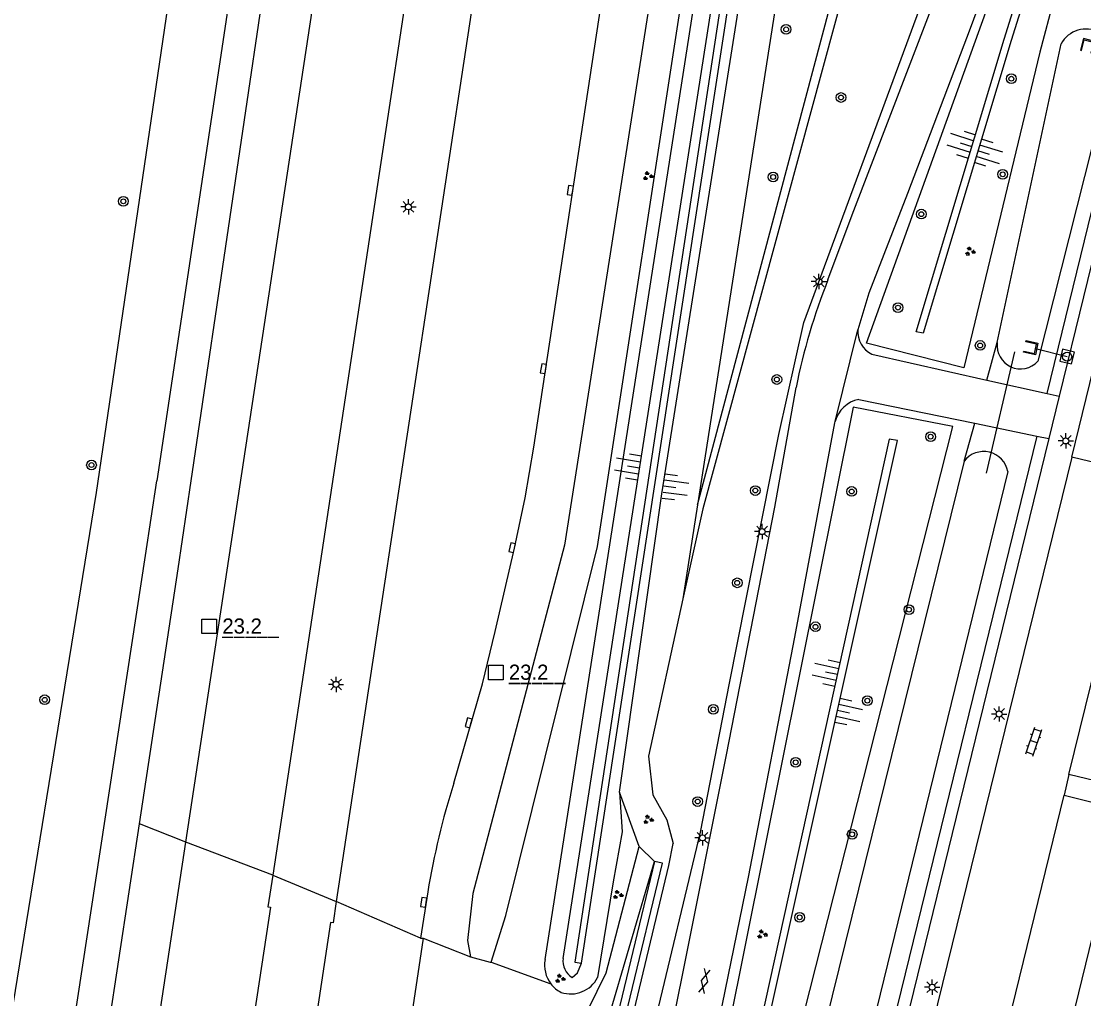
# Model space of a CAD drawing. Extents: x 125000 to 129004, y 397500 to 399008.
# Drawn here: x 126071.5 to 126158.9, y 398264.2 to 398344.7 of the extents above; entities that cross this region are included whole.
import ezdxf

# ---------------------------------------------------------------- set-up
doc = ezdxf.new("R2010")
doc.units = 0
for name, color, linetype in [('gg-afsc-geluidsscherm', 7, 'Continuous'), ('gg-knt-BGT kruinlijn', 7, 'Continuous'), ('gg-knt-bovenkant onderkant talud', 7, 'Continuous'), ('gg-knt-verharding', 7, 'Continuous'), ('gg-knt-verharding nz', 7, 'Continuous'), ('gg-kntw-bovenkant insteek waterloop', 7, 'Continuous'), ('gg-kntw-greppel-droge sloot', 7, 'Continuous'), ('gg-kwrk-duiker nz buis', 7, 'Continuous'), ('gg-kwrk-uitstroombak niveau min 01', 7, 'Continuous'), ('gt-anno-nummer hm paal', 7, 'Continuous'), ('gt-grn-groengrens', 7, 'Continuous'), ('gt-grn-vlakafsluiter', 7, 'Continuous'), ('gt-grn-weggrens', 7, 'Continuous'), ('gt-symb-boom', 7, 'Continuous'), ('gt-symb-gesloten verharding', 7, 'Continuous'), ('gt-symb-groenvak', 7, 'Continuous'), ('gt-symb-hm paal', 7, 'Continuous'), ('gt-symb-klinker verharding', 7, 'Continuous'), ('gt-symb-kolk', 7, 'Continuous'), ('gt-symb-lichtmast', 7, 'Continuous'), ('gt-symb-rioolschacht', 7, 'Continuous'), ('gt-symb-talud symbool', 7, 'Continuous')]:
    doc.layers.add(name, color=color, linetype=linetype)

# ---------------------------------------------------------------- blocks, each defined once
blk = doc.blocks.new('gt0-LMAST')
at = {"layer": 'gt-symb-lichtmast'}
for p, q in [((-0.182, 0.173), (-0.447, 0.438)), ((-0.005, 0.246), (-0.005, 0.621)), ((0.172, 0.173), (0.437, 0.438)), ((-0.255, -0.004), (-0.63, -0.004)), ((-0.182, -0.181), (-0.447, -0.446)), ((-0.005, -0.254), (-0.005, -0.629)), ((0.437, -0.446), (0.172, -0.181)), ((0.245, -0.004), (0.62, -0.004))]:
    blk.add_line(p, q, dxfattribs=at)
blk.add_circle((-0.005, -0.004), 0.25, dxfattribs=at)
blk = doc.blocks.new('gt0-RS')
at = {"layer": 'gt-symb-rioolschacht'}
blk.add_lwpolyline([(-0.5, -0.5), (0.5, -0.5), (0.5, 0.5), (-0.5, 0.5)], close=True, dxfattribs=at)
blk.add_circle((0, 0), 0.375, dxfattribs=at)
blk = doc.blocks.new('gt0-GESVH1')
at = {"layer": 'gt-symb-gesloten verharding'}
for p, q in [((-0.992, -0.261), (0.008, 0.239)), ((0.008, -0.261), (-0.992, 0.239)), ((0.008, 0.239), (1.008, -0.261)), ((1.008, 0.239), (0.008, -0.261))]:
    blk.add_line(p, q, dxfattribs=at)
blk = doc.blocks.new('gt0-GRVAK')
at = {"layer": 'gt-symb-groenvak'}
for p, q in [((-0.11, 0.189), (-0.228, 0.24)), ((-0.182, 0.153), (0.088, 0.153)), ((-0.091, 0.211), (-0.156, 0.322)), ((-0.047, 0.214), (-0.047, 0.393)), ((-0.004, 0.211), (0.061, 0.322)), ((0.015, 0.189), (0.133, 0.24)), ((0.262, -0.052), (0.197, 0.059)), ((0.305, -0.049), (0.305, 0.13)), ((0.349, -0.052), (0.414, 0.059)), ((-0.245, -0.228), (-0.363, -0.177)), ((-0.318, -0.264), (-0.047, -0.264)), ((-0.226, -0.206), (-0.291, -0.095)), ((-0.183, -0.203), (-0.183, -0.024)), ((-0.139, -0.206), (-0.074, -0.095)), ((-0.12, -0.228), (-0.002, -0.177)), ((0.243, -0.074), (0.125, -0.023)), ((0.17, -0.11), (0.441, -0.11)), ((0.368, -0.074), (0.486, -0.023))]:
    blk.add_line(p, q, dxfattribs=at)
blk = doc.blocks.new('gt0-BOOM')
at = {"layer": 'gt-symb-boom'}
for radius in [0.4, 0.2]:
    blk.add_circle((0, 0), radius, dxfattribs=at)
blk = doc.blocks.new('gt0-KL1')
at = {"layer": 'gt-symb-klinker verharding'}
for p, q in [((-1.15, 0.3), (1.15, 0.3)), ((-1, -0.3), (-1, 0.3)), ((-0.5, 0.3), (-0.5, 0.45)), ((0, -0.3), (0, 0.3)), ((0.5, 0.3), (0.5, 0.45)), ((1, -0.3), (1, 0.3)), ((-1.15, -0.3), (1.15, -0.3)), ((-0.5, -0.45), (-0.5, -0.3)), ((0.5, -0.45), (0.5, -0.3))]:
    blk.add_line(p, q, dxfattribs=at)
blk = doc.blocks.new('gt0-TALUD_1')
at = {"layer": 'gt-symb-talud symbool'}
for p, q in [((-1, -1), (-1, 0)), ((-0.5, -2), (-0.5, 0)), ((0, -1), (0, 0)), ((0.5, -2), (0.5, 0)), ((1, -1), (1, 0))]:
    blk.add_line(p, q, dxfattribs=at)
blk = doc.blocks.new('gt0-KOLK')
at = {"layer": 'gt-symb-kolk'}
blk.add_lwpolyline([(0, 0), (0.375, 0), (0.375, 0.4), (-0.375, 0.4), (-0.375, 0), (0, 0)], dxfattribs=at)
blk = doc.blocks.new('gt0-HMpaal')
at = {"layer": 'gt-symb-hm paal'}
blk.add_lwpolyline([(-0.6, 0.6), (0.6, 0.6), (0.6, -0.6), (-0.6, -0.6)], close=True, dxfattribs=at)

msp = doc.modelspace()

# ---------------------------------------------------------------- linework, layer by layer
at = {"layer": 'gg-afsc-geluidsscherm'}
msp.add_line((126117.576, 398267.091), (126132.473, 398364.182), dxfattribs=at)
for points in [[(126132.473, 398364.182), (126137.694, 398398.207), (126136.953, 398398.206), (126117.03, 398267.183), (126117.576, 398267.091)], [(126123.604, 398275.47), (126099.605, 398175.777), (126100.214, 398175.641), (126100.305, 398176.019)], [(126100.305, 398176.019), (126124.244, 398275.338), (126123.604, 398275.47)]]:
    msp.add_lwpolyline(points, dxfattribs=at)
at = {"layer": 'gg-knt-BGT kruinlijn'}
msp.add_line((126119.589, 398261.855), (126123.604, 398275.47), dxfattribs=at)
for points in [[(126116.078, 398267.5), (126136.567, 398399.03), (126138.29, 398398.763), (126133.844, 398369.281)], [(126127.148, 398304.848), (126138.696, 398348.335), (126149.912, 398389.815), (126150.583, 398389.574), (126144.336, 398366.448), (126139.438, 398348.141), (126127.571, 398304.534), (126125.941, 398297.113)], [(126166.989, 398384.655), (126163.714, 398377.674), (126158.805, 398361.725), (126152.949, 398343.104), (126145.727, 398319.001), (126145.134, 398319.105), (126152.392, 398343.198), (126158.243, 398361.974), (126163.265, 398377.789), (126165.208, 398385.399)], [(126143.592, 398310.148), (126142.925, 398310.262), (126130.839, 398255.47), (126131.428, 398255.298), (126143.592, 398310.148)], [(126125.941, 398297.113), (126123.096, 398284.157), (126123.45, 398280.973), (126124.62, 398278.918), (126125.148, 398276.96)], [(126106.689, 398184.586), (126104.116, 398186.06), (126103.754, 398186.51), (126103.808, 398187.432), (126124.776, 398275.147), (126125.148, 398276.96)], [(126116.822, 398265.923), (126117.265, 398266.303), (126117.576, 398267.091)]]:
    msp.add_lwpolyline(points, dxfattribs=at)
msp.add_arc((126117.651, 398267.278), 1.589, 171.97519, 238.53899, dxfattribs=at)
at = {"layer": 'gg-knt-bovenkant onderkant talud'}
for p, q in [((126114.588, 398267.4), (126135.196, 398399.541)), ((126127.148, 398304.848), (126125.941, 398297.113)), ((126122.327, 398276.707), (126120.724, 398281.189)), ((126106.553, 398190.725), (126127.378, 398277.888))]:
    msp.add_line(p, q, dxfattribs=at)
for points in [[(126120.724, 398281.189), (126124.195, 398305.762), (126138.598, 398396.988), (126139.088, 398400.699), (126138.801, 398401.632)], [(126142.928, 398399.976), (126141.682, 398398.827), (126140.886, 398394.835), (126134.16, 398349.793), (126127.148, 398304.848)], [(126127.378, 398277.888), (126129.77, 398290.169), (126133.838, 398310.635), (126135.897, 398319.859), (126145.418, 398345.667), (126153.994, 398368.263), (126158.396, 398381.534), (126162.257, 398394.648)], [(126166.989, 398384.655), (126162.687, 398370.319), (126158.854, 398355.519), (126155.309, 398342.125), (126149.063, 398316.129), (126141.045, 398318.176), (126154.873, 398356.566), (126160.309, 398371.349), (126165.208, 398385.399)], [(126148.146, 398311.304), (126139.961, 398312.884), (126128.154, 398254.095), (126133.463, 398253.271), (126148.146, 398311.304)], [(126120.724, 398281.189), (126120.939, 398277.914), (126120.208, 398273.797), (126118.915, 398265.933)], [(126118.129, 398263.297), (126119.613, 398266.304), (126122.327, 398276.707)]]:
    msp.add_lwpolyline(points, dxfattribs=at)
for centre, radius, start, end in [((126117.056, 398266.935), 2.511, 169.3345, 217.62877), ((126117.059, 398266.945), 2.519, 217.76343, 243.25889), ((126116.703, 398267.046), 2.477, 251.69587, 333.28782)]:
    msp.add_arc(centre, radius, start, end, dxfattribs=at)
at = {"layer": 'gg-knt-verharding'}
for p, q in [((126118.433, 398410.682), (126097.406, 398272.19)), ((126164.198, 398343.624), (126156.901, 398313.802)), ((126141.477, 398317.25), (126150.955, 398315.131)), ((126150.955, 398315.131), (126155.925, 398314.02)), ((126140.414, 398313.537), (126149.955, 398311.571)), ((126155.925, 398314.02), (126156.901, 398313.802)), ((126156.901, 398313.802), (126156.048, 398310.316)), ((126149.955, 398311.571), (126155.068, 398310.518)), ((126156.048, 398310.316), (126142.327, 398254.237)), ((126155.068, 398310.518), (126156.048, 398310.316)), ((126157.951, 398308.772), (126145.978, 398260.065)), ((126163.758, 398307.355), (126157.951, 398308.772)), ((126157.703, 398282.637), (126157.314, 398280.95)), ((126104.932, 398272.974), (126104.337, 398269.172)), ((126097.406, 398272.19), (126097.139, 398270.429)), ((126104.337, 398269.172), (126104.564, 398269.154))]:
    msp.add_line(p, q, dxfattribs=at)
for points in [[(126085.016, 398277.081), (126096.777, 398354.587), (126103.25, 398397.614), (126103.468, 398397.57)], [(126110.677, 398396.338), (126104.272, 398354.261), (126092.17, 398274.339)], [(126137.871, 398323.379), (126139.881, 398328.74), (126146.24, 398345.31), (126151.579, 398359.715), (126156.582, 398373.829), (126163.443, 398394.321)], [(126166.964, 398393.142), (126161.762, 398377.831), (126156.501, 398362.811), (126149.577, 398344.075), (126144.431, 398330.505), (126141.247, 398322.275), (126140.327, 398319.279)], [(126107.082, 398281.927), (126109.436, 398290.121), (126110.489, 398294.418), (126112.075, 398301.284), (126112.938, 398305.434), (126113.668, 398309.609), (126125.897, 398390.137)], [(126157.951, 398308.772), (126165.349, 398339.125), (126165.811, 398340.936)], [(126109.047, 398179.435), (126109.419, 398181.322), (126117.757, 398224.734), (126121.518, 398244.51), (126125.887, 398265.989), (126129.539, 398284.262), (126133.493, 398304.669), (126135.252, 398314.511)], [(126127.51, 398255.542), (126131.335, 398274.2), (126135.164, 398293.955), (126138.442, 398311.608), (126138.466, 398311.708)], [(126163.704, 398307.092), (126168.566, 398305.929), (126162.607, 398281.451), (126157.703, 398282.637)], [(126157.314, 398280.95), (126162.186, 398279.737), (126156.791, 398257.697), (126151.938, 398258.899)], [(126061.641, 398137.943), (126065.674, 398158.411), (126068.586, 398173.584), (126071.357, 398189.424), (126074.074, 398205.747), (126076.802, 398222.944), (126085.016, 398277.081)], [(126092.17, 398274.339), (126091.777, 398271.746), (126092, 398271.703), (126083.995, 398219.195), (126081.407, 398202.81), (126078.756, 398186.797), (126075.855, 398170.564), (126072.893, 398155.054)], [(126097.139, 398270.429), (126096.921, 398270.456), (126089.07, 398218.391), (126086.474, 398201.748), (126083.869, 398185.758)], [(126104.564, 398269.154), (126099.313, 398234.146), (126096.617, 398216.479), (126093.969, 398199.471), (126091.748, 398185.81)]]:
    msp.add_lwpolyline(points, dxfattribs=at)
for centre, radius, start, end in [((126185.571, 398304.471), 51.31, 158.37681, 168.71612), ((126142.518, 398319.181), 2.194, 177.42934, 241.6582), ((126140.916, 398311.05), 2.537, 101.41627, 164.97454), ((126167.364, 398262.716), 63.27, 162.32374, 170.6693)]:
    msp.add_arc(centre, radius, start, end, dxfattribs=at)
at = {"layer": 'gg-knt-verharding nz'}
for p, q in [((126157.703, 398282.637), (126163.704, 398307.092)), ((126151.938, 398258.899), (126157.314, 398280.95))]:
    msp.add_line(p, q, dxfattribs=at)
at = {"layer": 'gg-kntw-bovenkant insteek waterloop'}
msp.add_lwpolyline([(126085.981, 398362.653), (126077.632, 398305.866), (126069.084, 398253.376), (126059.605, 398193.972), (126052.149, 398146.396)], dxfattribs=at)
at = {"layer": 'gg-kntw-greppel-droge sloot'}
for p, q in [((126151.82, 398318.212), (126157.067, 398342.816)), ((126161.449, 398341.65), (126155.15, 398316.686)), ((126149.08, 398308.456), (126135.774, 398254.533)), ((126152.692, 398307.593), (126139.449, 398253.453)), ((126081.694, 398300.684), (126082.643, 398306.828)), ((126084.374, 398299.585), (126085.445, 398306.839)), ((126081.193, 398278.582), (126084.374, 398299.585))]:
    msp.add_line(p, q, dxfattribs=at)
for points in [[(126100.599, 398424.709), (126089.642, 398353.617), (126082.643, 398306.828)], [(126085.445, 398306.839), (126092.33, 398353.316), (126102.788, 398423.332)], [(126110.165, 398267.188), (126111.355, 398271.037), (126118.919, 398301.42), (126133.66, 398397.417), (126131.251, 398397.731), (126116.182, 398301.527), (126108.654, 398272.852), (126108.204, 398268.973), (126108.448, 398267.638)], [(126050.878, 398121.788), (126054.598, 398139.119), (126058.001, 398155.947), (126061.244, 398172.761), (126064.259, 398189.413), (126067.172, 398206.35), (126069.837, 398223.146), (126081.694, 398300.684)], [(126053.997, 398121.463), (126057.689, 398138.59), (126064.252, 398172.048), (126067.131, 398188.415), (126070.096, 398205.905), (126072.709, 398222.572), (126081.193, 398278.582)], [(126108.448, 398267.638), (126110.082, 398267.173), (126110.165, 398267.188)]]:
    msp.add_lwpolyline(points, dxfattribs=at)
for centre, radius, start, end in [((126159.118, 398341.706), 2.332, 62.01158, 151.57067), ((126153.724, 398317.97), 1.919, 172.77043, 317.98955), ((126150.69, 398307.202), 2.04, 11.04243, 142.08252)]:
    msp.add_arc(centre, radius, start, end, dxfattribs=at)
at = {"layer": 'gg-kwrk-duiker nz buis'}
for p, q in [((126153.245, 398317.449), (126150.893, 398307.464)), ((126154.955, 398317.735), (126157.565, 398317.06))]:
    msp.add_line(p, q, dxfattribs=at)
at = {"layer": 'gg-kwrk-uitstroombak niveau min 01'}
for points in [[(126158.661, 398342.301), (126158.749, 398342.279), (126158.967, 398343.149), (126159.728, 398342.953), (126159.507, 398342.091), (126159.59, 398342.07), (126159.844, 398343.01), (126158.906, 398343.263), (126158.661, 398342.301)], [(126153.977, 398317.419), (126153.999, 398317.517), (126154.877, 398317.32), (126155.05, 398318.091), (126154.171, 398318.288), (126154.193, 398318.385), (126155.168, 398318.163), (126154.953, 398317.201), (126153.977, 398317.419)]]:
    msp.add_lwpolyline(points, dxfattribs=at)
at = {"layer": 'gt-grn-groengrens'}
for p, q in [((126150.955, 398315.131), (126151.82, 398318.212)), ((126149.08, 398308.456), (126149.955, 398311.571)), ((126155.068, 398310.518), (126140.354, 398250.381)), ((126085.016, 398277.081), (126081.193, 398278.582)), ((126092.17, 398274.339), (126097.406, 398272.19)), ((126104.564, 398269.154), (126108.448, 398267.638)), ((126110.165, 398267.188), (126115.067, 398265.402))]:
    msp.add_line(p, q, dxfattribs=at)
msp.add_lwpolyline([(126155.925, 398314.02), (126162.987, 398342.882), (126160.697, 398343.421)], dxfattribs=at)
at = {"layer": 'gt-grn-vlakafsluiter'}
msp.add_line((126122.327, 398276.707), (126123.604, 398275.47), dxfattribs=at)
at = {"layer": 'gt-grn-weggrens'}
for p, q in [((126138.466, 398311.708), (126140.327, 398319.279)), ((126092.17, 398274.339), (126085.016, 398277.081)), ((126104.337, 398269.172), (126097.406, 398272.19))]:
    msp.add_line(p, q, dxfattribs=at)

# ---------------------------------------------------------------- block references
at = {"layer": 'gt-symb-boom'}
for p in [(126134.432, 398344.011), (126152.977, 398339.948), (126138.955, 398338.401), (126133.363, 398331.853), (126152.266, 398332.077), (126079.873, 398329.852), (126145.561, 398328.795), (126143.647, 398321.097), (126150.406, 398317.98), (126133.671, 398315.177), (126146.325, 398310.467), (126077.252, 398308.129), (126131.899, 398306.029), (126139.829, 398305.954), (126130.409, 398298.428), (126144.548, 398296.221), (126136.849, 398294.807), (126073.401, 398288.797), (126141.123, 398288.72), (126128.435, 398288.007), (126135.223, 398283.647), (126127.151, 398280.415), (126139.871, 398277.711), (126135.546, 398270.878)]:
    msp.add_blockref('gt0-BOOM', p, dxfattribs=at)
at = {"layer": 'gt-symb-gesloten verharding', "rotation": 76.7004156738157}
msp.add_blockref('gt0-GESVH1', (126127.693, 398265.619), dxfattribs=at)
at = {"layer": 'gt-symb-groenvak'}
for p in [(126123.051, 398331.938), (126149.568, 398325.719), (126123.073, 398278.933), (126120.578, 398272.735), (126132.452, 398269.475), (126115.813, 398265.832)]:
    msp.add_blockref('gt0-GRVAK', p, dxfattribs=at)
at = {"layer": 'gt-symb-hm paal'}
for p in [(126086.944, 398294.848), (126110.528, 398291.046)]:
    msp.add_blockref('gt0-HMpaal', p, dxfattribs=at)
at = {"layer": 'gt-symb-klinker verharding', "rotation": 71.22088212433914}
msp.add_blockref('gt0-KL1', (126154.819, 398285.343), dxfattribs=at)
at = {"layer": 'gt-symb-kolk'}
for p, rotation in [((126116.863, 398330.734), 81.31914941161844), ((126114.651, 398316.043), 81.43241009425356), ((126112.075, 398301.284), 78.11724114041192), ((126108.489, 398286.849), 73.86579540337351), ((126104.795, 398272.093), 81.14057068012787)]:
    msp.add_blockref('gt0-KOLK', p, dxfattribs=dict(at, rotation=rotation))
at = {"layer": 'gt-symb-lichtmast'}
for p in [(126103.347, 398329.398), (126137.138, 398323.247), (126157.462, 398310.124), (126132.456, 398302.655), (126097.39, 398290.064), (126151.974, 398287.627), (126127.555, 398277.427), (126146.46, 398265.128)]:
    msp.add_blockref('gt0-LMAST', p, dxfattribs=at)
at = {"layer": 'gt-symb-rioolschacht', "rotation": -13.59156043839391}
msp.add_blockref('gt0-RS', (126157.565, 398317.06), dxfattribs=at)
at = {"layer": 'gt-symb-talud symbool'}
for p, xscale, yscale, rotation in [((126149.725, 398334.364), 1.0005838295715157, 1.0005838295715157, -107.92791976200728), ((126150.224, 398334.009), 1.0007756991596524, 1.0007756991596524, 72.79625007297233), ((126122.358, 398307.908), 0.9995664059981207, 0.999566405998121, -99.09480497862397), ((126124.365, 398306.377), 0.9998444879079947, 0.9998444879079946, 82.81812146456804), ((126138.653, 398290.894), 1.0005923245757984, 1.0005923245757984, -102.46669848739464), ((126138.661, 398287.915), 1.0008086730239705, 1.0008086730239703, 77.47740186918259)]:
    msp.add_blockref('gt0-TALUD_1', p, dxfattribs=dict(at, xscale=xscale, yscale=yscale, rotation=rotation))

# ---------------------------------------------------------------- texts
at = {"layer": 'gt-anno-nummer hm paal'}
for p in [(126088.025, 398294.244), (126111.609, 398290.442)]:
    msp.add_text('23.2', height=1.25, dxfattribs=at).set_placement(p)
at = {"layer": 'gt-symb-hm paal'}
for p in [(126088.025, 398294.244), (126111.609, 398290.442)]:
    msp.add_text('_____', height=1.25, dxfattribs=at).set_placement(p)

doc.saveas('drawing.dxf')
